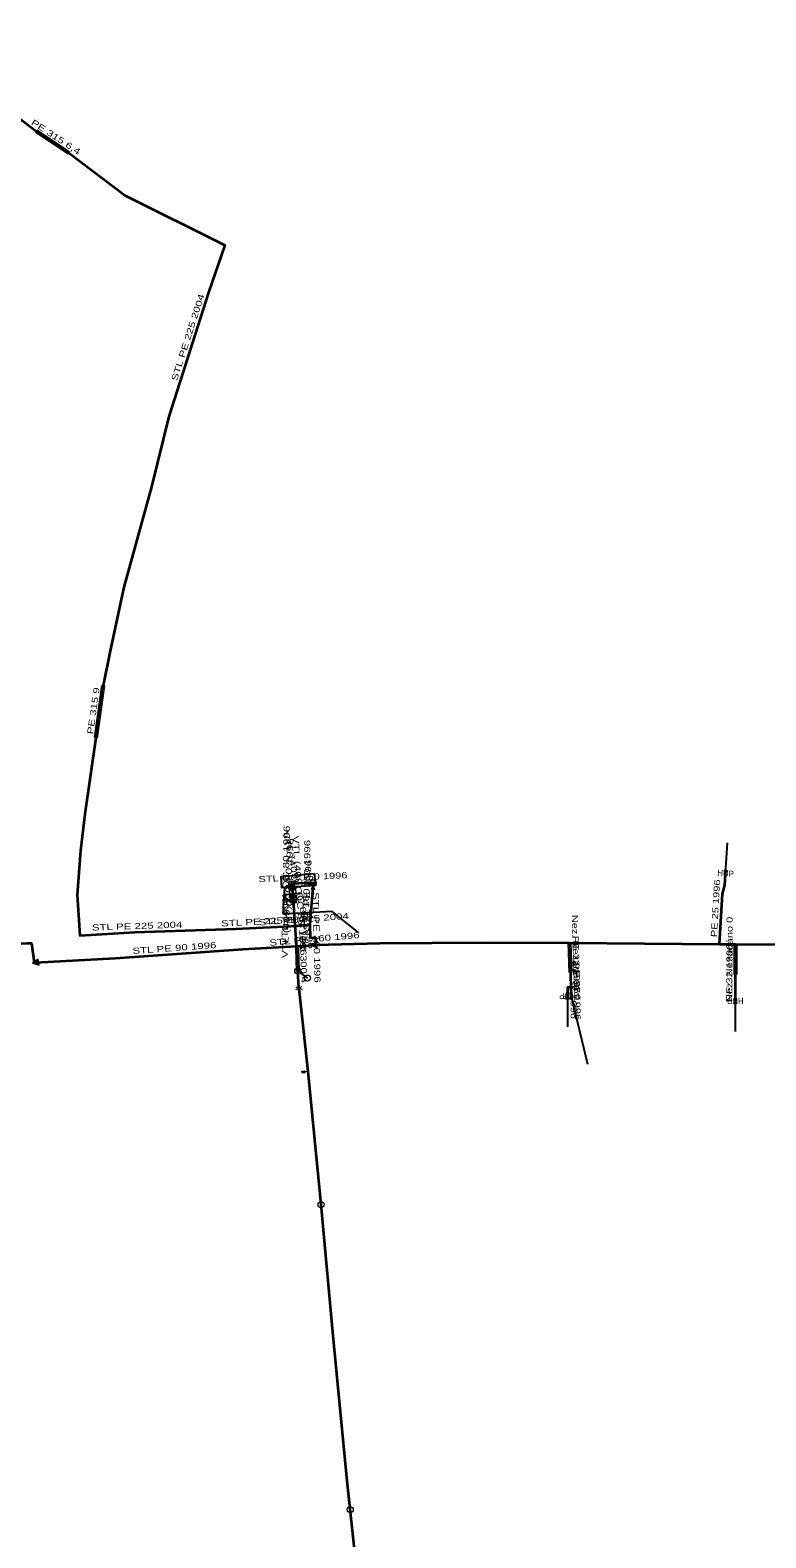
# Model space of a CAD drawing. Extents: x -737484 to -734496, y -1033882 to -1030666.
# Drawn here: x -734891.6 to -734771.5, y -1031985.2 to -1031739 of the extents above; entities that cross this region are included whole.
import ezdxf
from ezdxf.enums import TextEntityAlignment as Align

# ---------------------------------------------------------------- set-up
doc = ezdxf.new("R2010")
doc.units = 0
doc.header["$LTSCALE"] = 0.4
for name, color, linetype, lineweight in [('1', 7, 'Continuous', 13), ('18', 7, 'Continuous', 60), ('22', 7, 'Continuous', 25), ('30', 7, 'Continuous', 25), ('37', 7, 'Continuous', 25), ('5', 7, 'Continuous', 35), ('7', 7, 'Continuous', 35)]:
    doc.layers.add(name, color=color, linetype=linetype, lineweight=lineweight)
doc.layers.add('2', color=7, linetype='Continuous')

msp = doc.modelspace()

# ---------------------------------------------------------------- linework, layer by layer
at = {"layer": '1'}
for p, q in [((-734845.911, -1031878.463), (-734845.909, -1031878.313)), ((-734848.131, -1031880.015), (-734849.129, -1031880.085)), ((-734848.11, -1031880.314), (-734849.108, -1031880.384)), ((-734848.214, -1031895.228), (-734847.195, -1031895.575)), ((-734848.193, -1031895.627), (-734847.216, -1031895.176)), ((-734802.829, -1031895.2), (-734802.824, -1031895.35)), ((-734846.799, -1031909), (-734847.148, -1031909.03)), ((-734846.22, -1031909.025), (-734846.718, -1031909.068))]:
    msp.add_line(p, q, dxfattribs=at)
for points in [[(-734778.219, -1031876.171), (-734777.82, -1031876.199), (-734778.289, -1031877.168), (-734777.89, -1031877.196)], [(-734848.403, -1031878.898), (-734848.392, -1031878.945), (-734848.386, -1031878.994), (-734848.384, -1031879.043), (-734848.388, -1031879.092), (-734848.396, -1031879.141), (-734848.409, -1031879.188), (-734848.426, -1031879.234), (-734848.447, -1031879.278), (-734848.474, -1031879.32), (-734848.504, -1031879.359), (-734848.538, -1031879.395), (-734848.574, -1031879.427), (-734848.614, -1031879.455), (-734848.657, -1031879.48), (-734848.701, -1031879.5), (-734848.748, -1031879.516), (-734848.796, -1031879.527), (-734848.845, -1031879.533), (-734848.894, -1031879.535), (-734848.943, -1031879.531), (-734848.991, -1031879.523), (-734849.038, -1031879.51), (-734849.084, -1031879.493), (-734849.128, -1031879.472), (-734849.17, -1031879.445), (-734849.209, -1031879.415), (-734849.245, -1031879.381), (-734849.277, -1031879.345), (-734849.306, -1031879.304), (-734849.331, -1031879.262), (-734849.35, -1031879.217), (-734849.366, -1031879.17), (-734849.377, -1031879.123), (-734849.383, -1031879.074), (-734849.385, -1031879.025), (-734849.381, -1031878.976), (-734849.373, -1031878.928), (-734849.361, -1031878.88), (-734849.343, -1031878.835), (-734849.322, -1031878.791), (-734849.295, -1031878.749), (-734849.265, -1031878.71), (-734849.232, -1031878.673), (-734849.195, -1031878.641), (-734849.155, -1031878.613), (-734849.113, -1031878.588), (-734849.068, -1031878.569), (-734849.021, -1031878.553), (-734848.973, -1031878.542), (-734848.924, -1031878.536), (-734848.875, -1031878.534), (-734848.826, -1031878.537), (-734848.778, -1031878.545), (-734848.731, -1031878.558), (-734848.685, -1031878.576), (-734848.641, -1031878.597), (-734848.599, -1031878.624), (-734848.56, -1031878.654), (-734848.525, -1031878.687), (-734848.492, -1031878.724), (-734848.464, -1031878.764), (-734848.438, -1031878.806), (-734848.419, -1031878.851)], [(-734849.38, -1031878.733), (-734848.38, -1031878.75), (-734848.367, -1031878.05), (-734849.367, -1031878.033)], [(-734848.98, -1031878.697), (-734848.947, -1031878.69), (-734848.913, -1031878.685), (-734848.878, -1031878.684), (-734848.844, -1031878.686), (-734848.81, -1031878.692), (-734848.777, -1031878.701), (-734848.744, -1031878.713), (-734848.714, -1031878.728), (-734848.684, -1031878.746), (-734848.657, -1031878.767), (-734848.632, -1031878.791), (-734848.609, -1031878.817), (-734848.59, -1031878.845), (-734848.572, -1031878.875), (-734848.558, -1031878.906), (-734848.547, -1031878.939), (-734848.54, -1031878.972), (-734848.535, -1031879.006), (-734848.534, -1031879.041), (-734848.536, -1031879.075), (-734848.542, -1031879.109), (-734848.551, -1031879.142), (-734848.563, -1031879.174), (-734848.578, -1031879.205), (-734848.597, -1031879.234), (-734848.618, -1031879.261), (-734848.642, -1031879.286), (-734848.667, -1031879.31), (-734848.695, -1031879.329), (-734848.725, -1031879.347), (-734848.757, -1031879.36), (-734848.789, -1031879.372), (-734848.822, -1031879.379), (-734848.856, -1031879.383), (-734848.891, -1031879.385), (-734848.925, -1031879.383), (-734848.959, -1031879.377), (-734848.992, -1031879.367), (-734849.025, -1031879.355), (-734849.055, -1031879.34), (-734849.085, -1031879.322), (-734849.112, -1031879.301), (-734849.137, -1031879.278), (-734849.16, -1031879.252), (-734849.179, -1031879.224), (-734849.197, -1031879.194), (-734849.211, -1031879.162), (-734849.222, -1031879.13), (-734849.229, -1031879.097), (-734849.234, -1031879.062), (-734849.235, -1031879.028), (-734849.233, -1031878.994), (-734849.227, -1031878.96), (-734849.218, -1031878.927), (-734849.206, -1031878.894), (-734849.191, -1031878.863), (-734849.172, -1031878.834), (-734849.152, -1031878.807), (-734849.128, -1031878.782), (-734849.102, -1031878.759), (-734849.074, -1031878.74), (-734849.044, -1031878.722), (-734849.012, -1031878.708)], [(-734848.802, -1031879.323), (-734848.832, -1031879.33), (-734848.861, -1031879.334), (-734848.89, -1031879.334), (-734848.919, -1031879.333), (-734848.948, -1031879.327), (-734848.977, -1031879.32), (-734849.005, -1031879.31), (-734849.031, -1031879.296), (-734849.056, -1031879.281), (-734849.079, -1031879.263), (-734849.101, -1031879.243), (-734849.121, -1031879.22), (-734849.138, -1031879.197), (-734849.152, -1031879.171), (-734849.164, -1031879.144), (-734849.174, -1031879.116), (-734849.18, -1031879.087), (-734849.184, -1031879.058), (-734849.184, -1031879.029), (-734849.183, -1031879), (-734849.179, -1031878.97), (-734849.171, -1031878.942), (-734849.16, -1031878.914), (-734849.147, -1031878.888), (-734849.131, -1031878.863), (-734849.113, -1031878.839), (-734849.093, -1031878.818), (-734849.07, -1031878.798), (-734849.047, -1031878.781), (-734849.021, -1031878.766), (-734848.994, -1031878.755), (-734848.967, -1031878.746), (-734848.937, -1031878.739), (-734848.908, -1031878.735), (-734848.879, -1031878.734), (-734848.85, -1031878.736), (-734848.821, -1031878.741), (-734848.792, -1031878.748), (-734848.765, -1031878.758), (-734848.738, -1031878.772), (-734848.713, -1031878.788), (-734848.69, -1031878.806), (-734848.668, -1031878.825), (-734848.648, -1031878.848), (-734848.631, -1031878.872), (-734848.617, -1031878.898), (-734848.605, -1031878.925), (-734848.596, -1031878.952), (-734848.589, -1031878.981), (-734848.585, -1031879.011), (-734848.585, -1031879.04), (-734848.586, -1031879.069), (-734848.591, -1031879.098), (-734848.598, -1031879.127), (-734848.609, -1031879.155), (-734848.622, -1031879.181), (-734848.638, -1031879.205), (-734848.656, -1031879.229), (-734848.677, -1031879.25), (-734848.699, -1031879.27), (-734848.722, -1031879.288), (-734848.748, -1031879.302), (-734848.775, -1031879.314)], [(-734848.844, -1031879.179), (-734848.858, -1031879.182), (-734848.873, -1031879.184), (-734848.887, -1031879.185), (-734848.902, -1031879.183), (-734848.916, -1031879.181), (-734848.931, -1031879.178), (-734848.945, -1031879.172), (-734848.958, -1031879.165), (-734848.97, -1031879.158), (-734848.982, -1031879.148), (-734848.993, -1031879.139), (-734849.003, -1031879.127), (-734849.011, -1031879.115), (-734849.019, -1031879.102), (-734849.025, -1031879.089), (-734849.029, -1031879.075), (-734849.032, -1031879.06), (-734849.035, -1031879.047), (-734849.035, -1031879.031), (-734849.033, -1031879.017), (-734849.031, -1031879.003), (-734849.028, -1031878.988), (-734849.023, -1031878.974), (-734849.015, -1031878.961), (-734849.008, -1031878.948), (-734848.999, -1031878.937), (-734848.989, -1031878.926), (-734848.977, -1031878.916), (-734848.966, -1031878.908), (-734848.952, -1031878.9), (-734848.939, -1031878.894), (-734848.925, -1031878.89), (-734848.911, -1031878.887), (-734848.897, -1031878.884), (-734848.882, -1031878.884), (-734848.867, -1031878.885), (-734848.853, -1031878.888), (-734848.838, -1031878.891), (-734848.824, -1031878.896), (-734848.811, -1031878.903), (-734848.799, -1031878.911), (-734848.787, -1031878.92), (-734848.776, -1031878.93), (-734848.766, -1031878.942), (-734848.759, -1031878.953), (-734848.751, -1031878.966), (-734848.744, -1031878.98), (-734848.74, -1031878.993), (-734848.737, -1031879.008), (-734848.734, -1031879.022), (-734848.734, -1031879.037), (-734848.736, -1031879.052), (-734848.738, -1031879.066), (-734848.741, -1031879.081), (-734848.747, -1031879.094), (-734848.754, -1031879.108), (-734848.761, -1031879.12), (-734848.77, -1031879.131), (-734848.78, -1031879.143), (-734848.792, -1031879.153), (-734848.803, -1031879.16), (-734848.817, -1031879.169), (-734848.83, -1031879.174)], [(-734845.706, -1031878.267), (-734845.106, -1031878.278), (-734845.723, -1031879.267), (-734845.123, -1031879.278)], [(-734849.075, -1031881.5), (-734848.075, -1031881.465), (-734848.61, -1031880.483)], [(-734848.26, -1031881.078), (-734848.859, -1031881.12), (-734848.33, -1031880.081), (-734848.929, -1031880.123)], [(-734848.241, -1031881.37), (-734848.602, -1031880.707), (-734848.916, -1031881.394)], [(-734848.594, -1031880.93), (-734848.758, -1031881.288), (-734848.405, -1031881.276)], [(-734847.43, -1031884.886), (-734847.377, -1031885.484), (-734848.426, -1031884.973), (-734848.373, -1031885.571)], [(-734844.721, -1031888.872), (-734844.773, -1031887.873), (-734845.746, -1031888.425)], [(-734844.865, -1031888.04), (-734845.522, -1031888.413), (-734844.829, -1031888.715)], [(-734845.299, -1031888.401), (-734844.938, -1031888.559), (-734844.956, -1031888.206)], [(-734890.132, -1031891.667), (-734890.289, -1031890.679), (-734891.198, -1031891.33)], [(-734890.362, -1031890.855), (-734890.977, -1031891.295), (-734890.257, -1031891.523)], [(-734890.757, -1031891.26), (-734890.381, -1031891.378), (-734890.436, -1031891.03)], [(-734803.677, -1031897.216), (-734804.077, -1031897.216), (-734803.677, -1031896.216), (-734804.077, -1031896.216)], [(-734803.069, -1031897.204), (-734803.469, -1031897.218), (-734803.104, -1031896.205), (-734803.504, -1031896.219)], [(-734776.266, -1031898.005), (-734776.666, -1031898.005), (-734776.266, -1031897.005), (-734776.666, -1031897.005)], [(-734847.216, -1031909.112), (-734847.229, -1031908.962), (-734846.731, -1031908.919), (-734846.718, -1031909.068)], [(-734847.216, -1031909.112), (-734847.203, -1031909.261), (-734846.705, -1031909.218), (-734846.718, -1031909.068)], [(-734847.181, -1031909.071), (-734847.188, -1031908.997), (-734846.764, -1031908.96), (-734846.758, -1031909.034)]]:
    msp.add_lwpolyline(points, close=True, dxfattribs=at)
for points in [[(-734849.38, -1031878.733), (-734848.374, -1031878.4), (-734849.367, -1031878.033)], [(-734845.911, -1031878.463), (-734844.912, -1031878.48), (-734844.914, -1031878.63)], [(-734802.829, -1031895.2), (-734803.828, -1031895.235), (-734803.833, -1031895.085)]]:
    msp.add_lwpolyline(points, dxfattribs=at)
for centre in [(-734845.3893, -1031878.2328), (-734849.3433, -1031880.5208), (-734849.2441, -1031881.4254), (-734848.7362, -1031879.6959), (-734848.5918, -1031881.0057), (-734848.5832, -1031880.7808), (-734847.9028, -1031892.6472), (-734846.3221, -1031893.7856), (-734844.0978, -1031930.7907), (-734839.3358, -1031980.5627)]:
    msp.add_circle(centre, 0.5, dxfattribs=at)
at = {"layer": '18'}
for p, q in [((-734890.609, -1031755.549), (-734885.259, -1031759.059)), ((-734880.899, -1031854.559), (-734879.679, -1031845.999)), ((-734803.528, -1031888.02), (-734803.393, -1031892.865)), ((-734776.418, -1031888.271), (-734776.443, -1031893.218)), ((-734848.028, -1031888.837), (-734847.902, -1031892.646))]:
    msp.add_line(p, q, dxfattribs=at)
at = {"layer": '22'}
for p, q in [((-734778.055, -1031876.684), (-734777.734, -1031871.694)), ((-734803.877, -1031896.716), (-734803.84, -1031901.716)), ((-734803.287, -1031896.712), (-734800.611, -1031907.814)), ((-734776.466, -1031897.505), (-734776.491, -1031902.505))]:
    msp.add_line(p, q, dxfattribs=at)
at = {"layer": '30'}
msp.add_lwpolyline([(-734845.218, -1031876.718), (-734845.02, -1031878.679), (-734850.509, -1031879.076), (-734850.628, -1031877.193)], close=True, dxfattribs=at)
at = {"layer": '37'}
for p, q in [((-734849.004, -1031880.609), (-734849.343, -1031880.521)), ((-734848.583, -1031880.781), (-734849.244, -1031881.425))]:
    msp.add_line(p, q, dxfattribs=at)
for points in [[(-734848.874, -1031878.395), (-734850.062, -1031879.054), (-734850.22, -1031881.601)], [(-734848.736, -1031879.696), (-734849.004, -1031880.609), (-734849.244, -1031881.425)], [(-734837.932, -1031886.422), (-734842.298, -1031882.899), (-734850.218, -1031883.353), (-734850.22, -1031881.601)], [(-734847.903, -1031892.647), (-734847.705, -1031892.789), (-734846.322, -1031893.786)], [(-734847.705, -1031892.789), (-734847.744, -1031891.688), (-734847.883, -1031891.688)]]:
    msp.add_lwpolyline(points, dxfattribs=at)
at = {"layer": '5'}
for p, q in [((-734845.86, -1031885.08), (-734845.415, -1031878.773)), ((-734845.415, -1031878.773), (-734845.412, -1031878.472)), ((-734848.595, -1031880.601), (-734848.622, -1031880.202)), ((-734858.08, -1031885.75), (-734847.897, -1031885.228)), ((-734847.897, -1031885.228), (-734845.86, -1031885.08)), ((-734845.247, -1031888.399), (-734844.928, -1031888.371))]:
    msp.add_line(p, q, dxfattribs=at)
for points in [[(-734918.8, -1031726.36), (-734902.62, -1031744.71), (-734898.53, -1031748.84), (-734893.37, -1031753.38), (-734890.61, -1031755.55), (-734885.26, -1031759.06), (-734876.09, -1031766.02), (-734859.82, -1031774.14), (-734862.454, -1031781.848), (-734868.93, -1031802.1), (-734871.77, -1031813.58), (-734876.29, -1031829.97), (-734878.56, -1031840.37), (-734879.68, -1031846), (-734880.9, -1031854.56), (-734882.68, -1031867), (-734883.35, -1031872.96), (-734883.92, -1031880.21)], [(-734848.622, -1031880.202), (-734848.736, -1031879.696), (-734848.885, -1031879.035), (-734848.874, -1031878.392)], [(-734845.412, -1031878.472), (-734845.389, -1031878.233), (-734848.874, -1031878.392)], [(-734883.92, -1031880.21), (-734883.5, -1031886.82), (-734874.53, -1031886.3), (-734858.08, -1031885.75)], [(-734848.593, -1031880.983), (-734848.583, -1031880.781), (-734848.595, -1031880.601)], [(-734822.431, -1032143.884), (-734824.901, -1032119.369), (-734827.678, -1032092.876), (-734830.166, -1032069.709), (-734832.681, -1032046.046), (-734834.999, -1032022.688), (-734837.307, -1031999.681), (-734839.834, -1031975.869), (-734842.105, -1031952.191), (-734844.047, -1031931.314), (-734846.22, -1031909.025), (-734847.604, -1031895.955), (-734847.705, -1031895.402), (-734847.903, -1031892.647), (-734848.029, -1031888.838), (-734848.33, -1031885.26), (-734848.593, -1031880.983)], [(-734844.928, -1031888.371), (-734844.918, -1031887.241), (-734845.818, -1031887.233), (-734845.86, -1031885.08)], [(-734982.48, -1031908.37), (-734978.948, -1031907.159), (-734967.149, -1031902.634), (-734957.1, -1031898.813), (-734951.334, -1031897.079), (-734948.393, -1031896.196), (-734947.84, -1031896), (-734938.363, -1031894.307), (-734932.038, -1031893.707), (-734923.519, -1031893.161), (-734915.29, -1031892.53), (-734910.205, -1031892.336), (-734911.945, -1031889.744), (-734910.442, -1031889.458), (-734909.49, -1031889.371), (-734900.844, -1031888.597), (-734892.068, -1031888.101), (-734891.394, -1031888.083), (-734890.955, -1031891.265), (-734890.705, -1031891.252)], [(-734890.705, -1031891.252), (-734877.638, -1031890.554), (-734856.858, -1031889.061), (-734845.247, -1031888.399)], [(-734844.928, -1031888.371), (-734834.478, -1031888.105), (-734817.459, -1031887.959), (-734803.529, -1031888.021), (-734779.046, -1031888.266), (-734776.419, -1031888.272), (-734757.843, -1031888.312), (-734738.594, -1031888.498), (-734735.616, -1031888.607), (-734716.532, -1031888.87), (-734707.03, -1031888.79), (-734699.017, -1031888.794), (-734681.549, -1031889.009), (-734675.93, -1031889.18)]]:
    msp.add_lwpolyline(points, dxfattribs=at)
at = {"layer": '7'}
for p, q in [((-734803.529, -1031888.021), (-734803.329, -1031895.218)), ((-734776.419, -1031888.272), (-734776.466, -1031897.505)), ((-734803.329, -1031895.218), (-734803.287, -1031896.712))]:
    msp.add_line(p, q, dxfattribs=at)
for points in [[(-734779.046, -1031888.266), (-734778.555, -1031880.018), (-734778.18, -1031878.625), (-734778.055, -1031876.684)], [(-734803.329, -1031895.218), (-734803.887, -1031895.37), (-734803.877, -1031896.716)]]:
    msp.add_lwpolyline(points, dxfattribs=at)

# ---------------------------------------------------------------- texts
at = {"layer": '18'}
for s, rotation, width, p in [('PE 315 6,4', 326.732, 1.4, (-734887.6593, -1031756.8856)), ('PE 315 9', 81.889, 1.4, (-734880.7838, -1031850.208)), ('Nez. Nezadáno 0', 271.596, 1.35, (-734802.9603, -1031890.4281)), ('Nez. Nezadáno 0', 89.71, 1.35, (-734776.9302, -1031890.741)), ('OC 300 4', 271.895, 1.35, (-734847.4651, -1031890.7245))]:
    msp.add_text(s, height=1, rotation=rotation, dxfattribs=dict(at, width=width)).set_placement(p, align=Align.CENTER)
at = {"layer": '2', "width": 0.95}
for rotation, p in [(356, (-734778.0894, -1031877.1826)), (180, (-734803.8765, -1031896.216)), (182, (-734803.3041, -1031896.2123)), (180, (-734776.4655, -1031897.005))]:
    msp.add_text('HUP', height=1, rotation=rotation, dxfattribs=at).set_placement(p, align=Align.CENTER)
at = {"layer": '5'}
for s, rotation, width, p in [('STL PE 225 2004', 72.267, 1.4, (-734865.375, -1031789.3428)), ('VTL (409) OC 80 1996', 89.02, 1.45, (-734849.3791, -1031878.7041)), ('VTL (409) OC 80 1996', 87.166, 1.45, (-734849.0825, -1031880.7667)), ('VTL (409) OC 80 1996', 282.703, 1.45, (-734848.265, -1031879.5081)), ('VTL (409) OC 80 1996', 273.871, 1.45, (-734848.1091, -1031880.3667)), ('STL PE 160 1996', 89.429, 1.4, (-734845.9135, -1031878.617)), ('STL OC 150 1996', 2.612, 1.35, (-734847.0333, -1031877.8072)), ('STL PE 160 1996', 85.964, 1.4, (-734846.1357, -1031881.8907)), ('STL PE 160 1996', 271.118, 1.4, (-734845.319, -1031887.1607)), ('STL PE 225 2004', 2.935, 1.4, (-734853.0136, -1031884.9894)), ('STL PE 225 2004', 4.156, 1.4, (-734846.9137, -1031884.6545)), ('STL PE 225 2004', 1.915, 1.4, (-734874.1207, -1031885.7858)), ('STL PE 160 1996', 5.016, 1.4, (-734845.1307, -1031887.8865)), ('STL PE 90 1996', 4.11, 1.4, (-734868.0093, -1031889.3609))]:
    msp.add_text(s, height=1, rotation=rotation, dxfattribs=dict(at, width=width)).set_placement(p, align=Align.CENTER)
at = {"layer": '7', "width": 1.35}
for s, rotation, p in [('PE 25 1996', 86.593, (-734779.1988, -1031882.4207)), ('PE 32 1996', 271.592, (-734802.9287, -1031891.6051)), ('PE 32 1996', 89.708, (-734776.9416, -1031892.885)), ('PE 32 1996', 270.426, (-734803.3833, -1031895.7498)), ('PE 32 1996', 271.61, (-734802.8081, -1031895.9504))]:
    msp.add_text(s, height=1, rotation=rotation, dxfattribs=at).set_placement(p, align=Align.CENTER)

doc.saveas('drawing.dxf')
